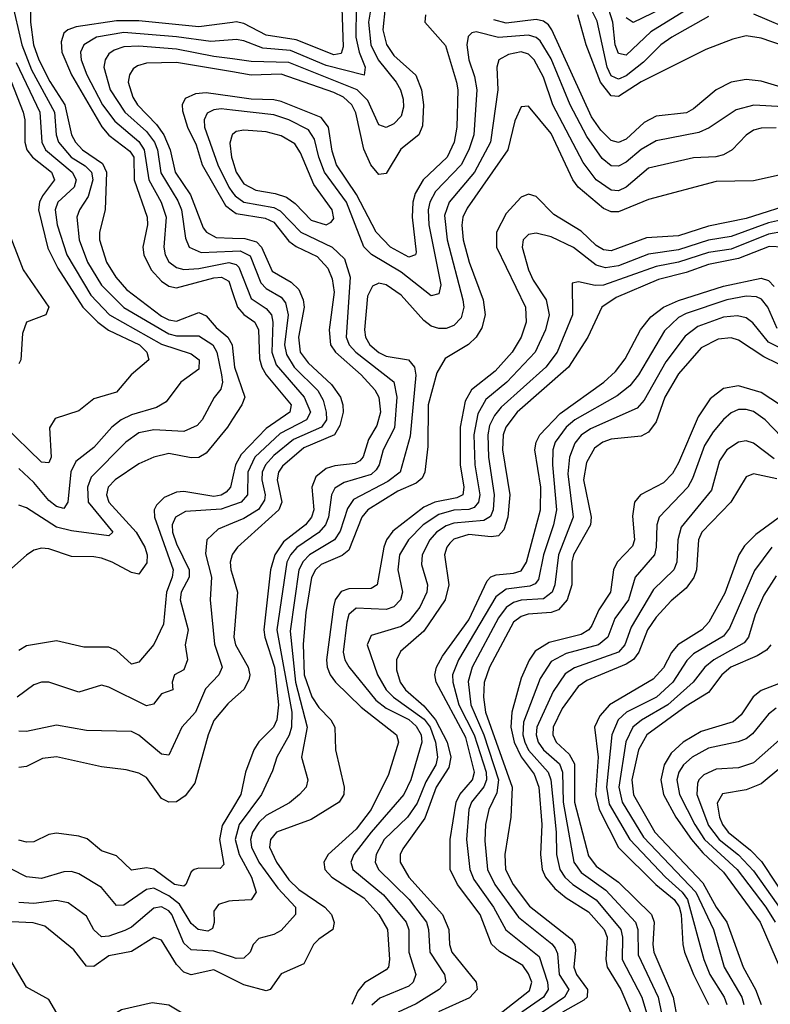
# Model space of a CAD drawing. Header units: inches. Extents: x 501365 to 657855, y 482276 to 547543.
# Tile 794 of 957: x 619432 to 621435, y 485411 to 488037. Entities that reach past the tile are written whole.
import ezdxf

# ---------------------------------------------------------------- set-up
doc = ezdxf.new("R2010")
doc.units = ezdxf.units.IN
doc.header["$MEASUREMENT"] = 0
doc.layers.add('A6418', color=7, linetype='Continuous')
doc.layers.add('A6428', color=7, linetype='Continuous')

msp = doc.modelspace()

# ---------------------------------------------------------------- linework, layer by layer
at = {"layer": 'A6418', "color": 5}
for points, elevation in [([(619410.5, 488090), (619437.4, 487970), (619463.2, 487903.2), (619524.6, 487790), (619529.2, 487730), (619535.3, 487710), (619569.6, 487670), (619607, 487647), (619623.3, 487630), (619627.2, 487610), (619614.8, 487565.2), (619591.7, 487530), (619584.6, 487510), (619590.6, 487450), (619613.4, 487390), (619650, 487329.1), (619710, 487269.6), (619830, 487199), (619850, 487193.9), (619910, 487193.4), (619947.1, 487170), (619958.4, 487150), (619970.6, 487089.4), (619973.1, 487070), (619968.8, 487051.2), (619950.6, 487029.4), (619919, 486970), (619905.4, 486954.6), (619870, 486938.7), (619790, 486943.1), (619750, 486935.2), (619715.6, 486910), (619623.2, 486816.8), (619612.8, 486790), (619614.6, 486750), (619680.8, 486670), (619670, 486660.7), (619570, 486673.7), (619530, 486683.3), (619450, 486734.7), (619430, 486742.2)], 2760), ([(619461.1, 488070), (619460.7, 488030), (619469.1, 487970), (619483.4, 487930), (619512.2, 487872.2), (619552.4, 487810), (619570, 487730), (619580.9, 487710), (619599.4, 487690), (619653, 487653), (619663.8, 487630), (619660.4, 487530), (619645.3, 487470), (619644.8, 487450), (619663.5, 487390), (619688.7, 487350), (619717.1, 487317.1), (619810, 487245.7), (619830, 487236.1), (619850, 487232.9), (619910, 487256.3), (619930, 487246.6), (619956, 487216), (619987, 487190), (619999.1, 487170), (620000, 487161)], 2780), ([(620000, 488029.7), (619910, 488017.8), (619750, 488033.8), (619690, 488033.4), (619582.6, 488017.4), (619560.1, 488010), (619550, 488001.2), (619542.3, 487977.7), (619544.9, 487950), (619570.2, 487890), (619650.8, 487750.8), (619670, 487728.8), (619725.9, 487685.9), (619736.4, 487670), (619737.2, 487610), (619772.4, 487510), (619773.2, 487490), (619760.3, 487430), (619763.3, 487410), (619782.7, 487370), (619810, 487339.8), (619830, 487326.5), (619850, 487321.9), (619950, 487348.7), (619970.4, 487350.4), (619990, 487339.3), (620000, 487309)], 2820), ([(620000, 487982.9), (619941.7, 487978.3), (619850, 487991.3), (619710, 488002.8), (619636.8, 487990), (619603.6, 487970), (619594.7, 487950), (619596.4, 487930), (619611.4, 487890), (619653.4, 487810), (619685.9, 487765.9), (619750, 487711.7), (619764.6, 487690), (619776.2, 487610), (619809.6, 487550), (619822.7, 487510), (619816.5, 487430), (619820.1, 487410), (619830, 487391.3), (619850, 487376), (619870, 487370.8), (619910, 487373.5), (619990, 487389.2), (620000, 487386.4)], 2840), ([(620000, 487932), (619950, 487938.5), (619850, 487958.3), (619750, 487966.3), (619710, 487964), (619684.5, 487955.5), (619670, 487945.3), (619659.9, 487930), (619656.7, 487910), (619673.5, 487850), (619712.3, 487790), (619770, 487738.7), (619791.8, 487710), (619799.5, 487690), (619808.5, 487628.5), (619853.9, 487553.9), (619863.4, 487530), (619874.4, 487454.4), (619884.6, 487430), (619916, 487416), (620000, 487419.7)], 2860), ([(619392.9, 487912.9), (619441.3, 487790), (619446.2, 487770), (619446, 487710), (619451.1, 487690), (619466.1, 487670), (619516.9, 487630), (619525.1, 487610), (619492.9, 487567.1), (619484.7, 487550), (619482.1, 487530), (619507, 487427), (619534, 487374), (619600.6, 487270), (619640.8, 487230), (619669, 487209), (619751.3, 487170), (619771.7, 487150), (619777, 487130), (619729.4, 487090), (619690, 487043), (619630, 487025.4), (619590, 486993.3), (619526.8, 486973.2), (619511.9, 486948.1), (619516, 486870), (619510, 486854.8), (619490, 486856.9), (619390, 486954.8)], 2720), ([(619422.3, 487922.3), (619486, 487790), (619490.9, 487710), (619500.9, 487690), (619571.7, 487630), (619582.8, 487610), (619577.3, 487590), (619533.9, 487550), (619527, 487530), (619532, 487490), (619557.4, 487410), (619622.1, 487302.1), (619671.6, 487250), (619810, 487171.3), (619890, 487145.3), (619911.1, 487130), (619910, 487105), (619862.3, 487070), (619822.5, 487017.5), (619797.2, 487002.8), (619730, 486983.1), (619702.6, 486970), (619678.1, 486950), (619630, 486895.6), (619581.7, 486858.3), (619568.9, 486831.1), (619560.1, 486750), (619550, 486733.5), (619530, 486738.2), (619510, 486754.4), (619470, 486802.7), (619430, 486839.5)], 2740), ([(620000, 487897.4), (619850, 487923), (619770, 487920.5), (619746.1, 487913.9), (619734.6, 487905.4), (619724.8, 487890), (619721.9, 487870), (619734.1, 487830), (619746.6, 487810), (619797.2, 487757.2), (619816.3, 487730), (619833.9, 487690), (619847.3, 487630), (619887.6, 487570), (619921.6, 487481.6), (619930.1, 487470), (619955.9, 487455.9), (620000, 487454.3)], 2880), ([(620000, 487831.8), (619930, 487841.6), (619901.1, 487838.9), (619873.7, 487826.3), (619865.4, 487810), (619866.2, 487793.8), (619879.5, 487750), (619902.6, 487702.6), (619919.3, 487650), (619980.9, 487540.9), (620000, 487527.2)], 2920), ([(620000, 487795.3), (619970, 487798.8), (619950, 487796.4), (619932.7, 487787.3), (619924.4, 487770), (619925.2, 487750), (619960.8, 487650), (619989.9, 487589.9), (620000, 487575.9)], 2940), ([(620000, 487730.9), (619998.9, 487730), (619992.8, 487707.2), (619997.6, 487670), (620000, 487662.3)], 2960), ([(619395.3, 487490), (619441, 487370), (619509.6, 487270), (619501.5, 487250), (619450, 487229.8), (619439.9, 487200.1), (619435.2, 487130), (619430, 487118.7)], 2680), ([(620000, 486971.5), (619986.1, 486950), (619930, 486881.1), (619910, 486869), (619890, 486868.3), (619830, 486879.6), (619790, 486870.3), (619750, 486852.4), (619687.2, 486810), (619667.8, 486790), (619664.1, 486770), (619669.8, 486750), (619742.8, 486670), (619765.8, 486630), (619771.8, 486610), (619771.7, 486588.3), (619750, 486558), (619730, 486562.3), (619679, 486590), (619650, 486600.3), (619630, 486604.7), (619570, 486604.9), (619510, 486625.4), (619490, 486627.2), (619470, 486622.1), (619450, 486608.5), (619370, 486538.7)], 2780), ([(620000, 486813.7), (619994.7, 486790), (619983.1, 486776.9), (619970, 486768.8), (619950, 486765.5), (619870, 486778.7), (619850, 486776.9), (619817.7, 486762.3), (619797.5, 486742.5), (619791.2, 486730), (619792, 486710), (619841.3, 486570), (619838.8, 486550), (619823.6, 486510), (619815.5, 486424.5), (619789.8, 486370.2), (619750, 486323.1), (619730, 486317.9), (619690, 486354.5), (619670, 486363), (619603.3, 486363.3), (619530, 486380.5), (619450, 486366.7), (619430, 486354.8)], 2820), ([(620000, 486741.8), (619970, 486731.2), (619874.5, 486725.5), (619847.4, 486710), (619838.6, 486690), (619839.8, 486670), (619850, 486638.6), (619884.3, 486570), (619884.6, 486550), (619863.3, 486510), (619859.8, 486490), (619881.6, 486410), (619873.2, 486370), (619880.1, 486330), (619870, 486303.1), (619844.7, 486290), (619839.3, 486270), (619840.5, 486250), (619810, 486239.2), (619788.9, 486211.1), (619770, 486207.3), (619670, 486256.7), (619650, 486261.8), (619590, 486243.6), (619510, 486269.9), (619490, 486270.4), (619470, 486262.5), (619425, 486230)], 2840), ([(620000, 486694), (619961.7, 486678.3), (619931.3, 486650), (619927.9, 486612.1), (619943.5, 486550), (619940.7, 486490), (619951.6, 486371.6), (619972.3, 486310), (619963.8, 486290), (619927.7, 486252.3), (619901.3, 486190), (619865, 486150), (619830, 486075.3), (619810, 486078.2), (619750, 486129), (619730, 486138.4), (619610, 486141.3), (619530, 486155.4), (619450, 486138.7), (619430, 486139.4)], 2860), ([(620000, 486611.7), (619998.8, 486610), (619993.7, 486590), (619995.6, 486570), (620000, 486555)], 2880), ([(620000, 486223.7), (619987.4, 486212.6), (619950, 486168.1), (619934.6, 486130), (619899.3, 486000.7), (619873.3, 485966.7), (619850, 485950.9), (619830, 485950.4), (619810, 485959.6), (619770, 486015.6), (619750, 486026.9), (619716.2, 486036.2), (619650, 486044.3), (619530, 486070.7), (619493.2, 486066.8), (619450, 486045.2), (619430, 486042.6)], 2880), ([(620000, 485933.3), (619972.1, 485887.9), (619965.2, 485850), (619976.6, 485783.4), (619967.1, 485772.9), (619910, 485774.1), (619897.4, 485770), (619890, 485764.2), (619875.7, 485730), (619870, 485725.8), (619845.4, 485730), (619790, 485771.5), (619770, 485775.1), (619730, 485769), (619690, 485807.3), (619650, 485820.4), (619611.9, 485851.9), (619590, 485859.7), (619530, 485867.1), (619510, 485864), (619470, 485844.3), (619450, 485843), (619430, 485848.7)], 2920), ([(620000, 485686.5), (619990, 485685.8), (619962.5, 485677.5), (619950, 485659.6), (619951.1, 485628.9), (619946.9, 485613.1), (619933.7, 485606.3), (619908.6, 485610), (619890, 485626.1), (619858.1, 485678.1), (619830, 485700.2), (619790, 485720.6), (619770, 485717.2), (619710, 485674.9), (619690, 485674.7), (619650, 485722.3), (619590, 485759), (619570, 485765.2), (619550, 485764.3), (619490, 485746.5), (619450, 485751.1), (619410, 485771.4)], 2940), ([(620000, 485536.4), (619950, 485552.2), (619890, 485556.4), (619870, 485573.9), (619838.2, 485650), (619830, 485659.9), (619810, 485671.1), (619790, 485666.9), (619730, 485616.3), (619712.6, 485607.4), (619670, 485592.3), (619650, 485591.3), (619630, 485609.1), (619610, 485645.7), (619561.5, 485681.5), (619530, 485688.1), (619470, 485679.7), (619430, 485682.5)], 2960), ([(620000, 485477.9), (619950, 485502.7), (619890, 485489.3), (619870, 485496.5), (619850, 485517), (619810, 485582.1), (619790, 485589.4), (619730, 485551.8), (619670, 485540.1), (619630, 485511.4), (619610, 485512.7), (619576.1, 485556.1), (619498.9, 485618.9), (619468.4, 485628.4), (619410, 485631.2)], 2980), ([(620000, 485388.4), (619972, 485388), (619930, 485370.5), (619910, 485367.5), (619890, 485373), (619830, 485408.9), (619785.1, 485414.9), (619703.6, 485396.4), (619690, 485388.4), (619670, 485365.4), (619650, 485358.1), (619610, 485356.3), (619570, 485348.3), (619550, 485355.6), (619510, 485423.9), (619450, 485456.4), (619400.8, 485540.7)], 3020)]:
    msp.add_lwpolyline(points, dxfattribs=dict(at, elevation=elevation))
at = {"layer": 'A6428', "color": 5}
for points, elevation in [([(620372.9, 488090), (620362.6, 488030), (620368.7, 487970), (620388.1, 487930), (620436.7, 487870), (620448.1, 487850), (620454.9, 487825.1), (620456.1, 487803.9), (620450, 487779.4), (620430, 487758.8), (620410, 487749.3), (620390, 487756.8), (620361.2, 487821.3), (620332.6, 487850), (620150, 487922.3), (620050, 487925.6), (620000, 487932)], 2860), ([(620329.7, 488070), (620328.5, 487990), (620337.5, 487950), (620354.2, 487910), (620350.9, 487889.1), (620250, 487914.5), (620154.3, 487954.3), (620081.1, 487961.1), (620030, 487980.6), (620010, 487983.7), (620000, 487982.9)], 2840), ([(620407, 488070), (620400.9, 488010), (620410.5, 487970.5), (620430, 487940.9), (620488.7, 487888.7), (620504.3, 487850), (620509.8, 487810), (620506.4, 487753.6), (620497.4, 487730), (620448.9, 487691.1), (620410, 487626.5), (620390, 487623.7), (620368.9, 487650), (620350, 487691.4), (620328.6, 487788.6), (620317.9, 487810), (620296.1, 487830), (620270, 487842.5), (620130, 487891.2), (620050, 487888.8), (620000, 487897.4)], 2880), ([(620291.5, 488068.5), (620295.5, 487964.5), (620290, 487947), (620270, 487943.3), (620170, 487983), (620090, 487995.6), (620030, 488026.2), (620010, 488031), (620000, 488029.7)], 2820), ([(621270, 488044.9), (621171.7, 487990), (621142.9, 487970), (621096.5, 487923.5), (621050, 487886.7), (621030, 487878.5), (621021.5, 487881.5), (621010, 487886.7), (620999.6, 487910), (620973, 488033), (620953.7, 488070)], 2860), ([(621227.4, 488072.6), (621115.9, 488004.1), (621050, 487942.3), (621030, 487947), (621021.1, 487970), (621014.6, 488030), (621003.9, 488063.9)], 2840), ([(621170, 488078.1), (621069, 488029), (621050, 488041.5)], 2820), ([(620514.9, 488050), (620513, 488030), (620568, 487968), (620597.5, 487870), (620600.9, 487850), (620598.6, 487750), (620591.6, 487710), (620572.3, 487670), (620508.2, 487610), (620487.2, 487572.8), (620481.1, 487550), (620479.2, 487510), (620490, 487417.2), (620488.4, 487410), (620470, 487403.6), (620421.3, 487430), (620383.3, 487470), (620330.9, 487570.9), (620277.6, 487650), (620266.1, 487686.1), (620255.7, 487750), (620236, 487776), (620130, 487818.9), (620110, 487822.7), (620050, 487824.7), (620000, 487831.8)], 2920), ([(621470, 487966.8), (621410, 487987.3), (621370, 487993.8), (621334.8, 487985.2), (621262.4, 487957.6), (621090, 487870.6), (621030, 487832.1), (621010, 487833.9), (620982, 487870), (620943.3, 487970), (620921.3, 488050)], 2880), ([(621503.7, 488003.7), (621391.1, 488051.1)], 2860), ([(621490, 487848.7), (621410, 487873.2), (621370, 487877.1), (621330, 487869.9), (621290.1, 487850), (621230, 487799.1), (621211.4, 487788.6), (621130, 487779.1), (621097.8, 487762.2), (621050, 487717.7), (621030, 487709.6), (621010, 487714.5), (620982.5, 487742.5), (620958, 487778), (620852.2, 488010), (620842.6, 488022.6), (620830, 488032.5), (620810, 488037.1), (620730, 488027.5), (620696.8, 488036.8)], 2920), ([(621470, 487804), (621391.1, 487808.9), (621343.5, 487796.5), (621271.7, 487748.3), (621244.4, 487735.6), (621130, 487713.7), (621090, 487690.8), (621050, 487656.4), (621030, 487645.7), (621010, 487646.7), (620986.3, 487666.3), (620945.5, 487725.5), (620900.6, 487810), (620850, 487932.2), (620820.5, 487980.5), (620810, 487989.7), (620790, 487995.6), (620710, 487989.7), (620650, 488004.5), (620638.1, 488001.9), (620628.2, 487991.8), (620625.4, 487970), (620630.1, 487930), (620645.4, 487885.5), (620651.4, 487850), (620643.4, 487730), (620630.5, 487690), (620609.8, 487650), (620541.8, 487578.2), (620526.3, 487550), (620521.9, 487530), (620523.7, 487490), (620555.6, 487330), (620550, 487305.6), (620530, 487300.1), (620450, 487363.1), (620370.6, 487410.6), (620350.6, 487430.6), (620303.7, 487550), (620245.3, 487630), (620229.8, 487670), (620218.5, 487718.5), (620202.6, 487742.6), (620150, 487769.5), (620110, 487782.6), (620000, 487795.3)], 2940), ([(621450, 487748.5), (621410, 487747.5), (621390, 487741.7), (621370, 487729.1), (621333.1, 487690), (621310, 487676.4), (621289, 487671), (621230, 487668.2), (621110, 487640.7), (621050, 487589.9), (621030, 487580.3), (621010, 487581.9), (620970.1, 487610.1), (620935.7, 487655.7), (620854.2, 487810), (620830, 487883.6), (620805, 487930), (620790, 487944.7), (620770, 487950.9), (620736.3, 487943.7), (620710.8, 487930), (620705.5, 487910), (620707.7, 487850), (620688, 487710), (620645.2, 487630), (620577.9, 487550), (620565.7, 487514.3), (620572.8, 487450), (620614.8, 487290), (620616.8, 487270), (620610, 487242), (620590, 487221.2), (620570, 487213.4), (620550, 487212.9), (620530, 487219.5), (620510, 487234.2), (620450, 487302.1), (620410, 487329.9), (620390, 487333.7), (620373.6, 487326.4), (620360.3, 487299.7), (620351.9, 487210), (620355.1, 487190), (620366.2, 487170), (620390, 487148.8), (620410, 487139.8), (620469.4, 487129.4), (620485.6, 487110), (620488.8, 487088.8), (620474, 486926), (620447.2, 486830), (620414.6, 486805.4), (620322.4, 486757.6), (620306.7, 486733.3), (620287.2, 486672.8), (620272.1, 486650), (620204.9, 486610), (620188.1, 486591.9), (620177.2, 486570), (620153.7, 486406.3), (620168.3, 486270), (620199, 486150), (620184, 486070), (620200.7, 486010), (620196.6, 485990), (620179, 485970), (620152.1, 485947.9), (620090, 485914.5), (620070, 485895.6), (620053.3, 485870), (620048.3, 485850), (620050.9, 485830), (620070, 485790.4), (620120.5, 485720.5), (620167.9, 485670), (620168.1, 485650), (620130, 485607.7), (620110, 485597.2), (620070, 485586.5), (620055.4, 485570), (620046.6, 485550), (620030, 485534.2), (620010, 485533.2), (620000, 485536.4)], 2960), ([(621474.6, 487625.4), (621390, 487607), (621290, 487605.3), (621110, 487557.6), (621030, 487524.1), (621010, 487524.4), (620990, 487532.8), (620921.9, 487590), (620907.6, 487610), (620850, 487733.2), (620790, 487805.8), (620770, 487804.1), (620752.7, 487767.3), (620734.5, 487690), (620625.8, 487534.2), (620614.5, 487510), (620611.3, 487488.7), (620615.1, 487450), (620631.5, 487390), (620668.3, 487290), (620673.6, 487250), (620664.8, 487215.2), (620650.2, 487189.8), (620629.6, 487170.4), (620567, 487133), (620545.1, 487094.9), (620522, 487010), (620521.3, 486898.7), (620512.8, 486830), (620506.1, 486813.9), (620490, 486800.8), (620440.9, 486779.1), (620360.7, 486730), (620345, 486710), (620310, 486621.8), (620292.5, 486607.5), (620236.4, 486583.6), (620221.7, 486570), (620210.7, 486549.3), (620195.5, 486455.5), (620188.2, 486371.8), (620191.1, 486290), (620211.1, 486231.1), (620230, 486202.4), (620262.1, 486170), (620272.5, 486150), (620275, 486090), (620297.6, 485990), (620297, 485970), (620284.4, 485950), (620210, 485903.6), (620117.5, 485870), (620101.3, 485850), (620099, 485830), (620116.9, 485790), (620150, 485742.8), (620177.1, 485717), (620246.4, 485670), (620263.6, 485650), (620271.3, 485628.7), (620267.9, 485610), (620230, 485584.9), (620215.9, 485570), (620190, 485519), (620130, 485492.2), (620100.3, 485450), (620090, 485447), (620030, 485463), (620000, 485477.9)], 2980), ([(620000, 487662.3), (620010, 487630), (620030, 487599.2), (620061.7, 487581.7), (620113.5, 487573.5), (620143.7, 487563.7), (620166.8, 487546.8), (620210, 487501.8), (620250, 487489.5), (620263.3, 487496.7), (620270, 487506.9), (620265.5, 487530), (620216.8, 487596.8), (620181.6, 487681.6), (620165.8, 487705.8), (620130, 487727.2), (620090, 487737.3), (620030, 487742.5), (620010, 487738.7), (620000, 487730.9)], 2960), ([(620000, 487575.9), (620006.7, 487566.7), (620030.3, 487550.3), (620110, 487536.1), (620127.3, 487527.3), (620181.8, 487470), (620265.4, 487430), (620298.6, 487398.6), (620313.7, 487350), (620303, 487190), (620311.4, 487170), (620329, 487150), (620430, 487071), (620438.4, 487030), (620431.7, 486948.3), (620401.4, 486890), (620391.4, 486850), (620383.3, 486836.7), (620370, 486824), (620297.9, 486802.1), (620272.7, 486787.3), (620264.3, 486770), (620256, 486710), (620248.3, 486690), (620230.6, 486669.4), (620171.2, 486628.8), (620154.2, 486610), (620144.8, 486590), (620117.7, 486410), (620158.1, 486190), (620156.9, 486150), (620151.1, 486128.9), (620117.9, 486070), (620106.6, 486033.4), (620076.9, 485970), (620017.6, 485890), (620006.8, 485850), (620017.3, 485810), (620050.8, 485750), (620063.4, 485710), (620050.1, 485689.9), (620000, 485686.5)], 2940), ([(621510, 487551.4), (621370, 487506.6), (621270, 487485.8), (621190, 487460), (621104.6, 487455.4), (621010, 487420), (620990, 487422.6), (620970, 487434.2), (620930, 487473.2), (620857.5, 487517.5), (620810, 487565), (620790, 487571.4), (620770, 487563.2), (620730, 487519.5), (620704.2, 487470), (620704.5, 487430), (620782, 487270), (620783.5, 487230), (620770, 487190), (620745.7, 487150), (620701, 487099), (620637.4, 487050), (620620.8, 487019.2), (620607.2, 486950), (620607.5, 486850), (620617.1, 486790), (620614, 486770), (620598, 486762), (620539.8, 486750), (620510, 486736.9), (620427.7, 486672.3), (620410.9, 486650), (620403.5, 486630), (620385.4, 486530), (620370, 486519.8), (620310, 486518.6), (620290, 486511.4), (620274.2, 486490), (620268.9, 486471.1), (620250.3, 486330), (620252, 486310), (620260, 486290), (620274.8, 486270), (620343.2, 486203.2), (620437.2, 486130), (620442.9, 486110), (620416.3, 486023.6), (620369.6, 485930), (620330, 485878.2), (620254.8, 485810), (620243.1, 485790), (620246.6, 485770), (620265.1, 485750), (620350, 485694.5), (620390.7, 485650), (620413.4, 485610), (620418.6, 485530), (620415.9, 485510), (620410, 485502.5), (620352, 485468), (620334, 485446), (620318.3, 485410)], 3020), ([(620000, 487527.2), (620010, 487520), (620087.3, 487507.3), (620110, 487496.4), (620150, 487446.4), (620170, 487431.6), (620225.4, 487405.4), (620253.8, 487373.8), (620265.6, 487345.6), (620271.3, 487310), (620258, 487210), (620261, 487170), (620274.6, 487150), (620342.7, 487090), (620379.9, 487050), (620390.6, 487030), (620395.1, 486990), (620385.1, 486954.9), (620362.6, 486917.4), (620348.6, 486871.4), (620339.3, 486860.7), (620327.1, 486852.9), (620272.7, 486847.3), (620250, 486840.1), (620222.3, 486817.7), (620211.6, 486790), (620216.5, 486730), (620210.3, 486710), (620194.3, 486690), (620136.1, 486643.9), (620112.9, 486610), (620101.3, 486570), (620083.5, 486410), (620085.7, 486390), (620111.5, 486310), (620122.5, 486210), (620118.3, 486170), (620109.6, 486150.4), (620070, 486110.8), (620056.9, 486090), (620034.2, 486030), (620022.5, 485970), (620000, 485933.3)], 2920), ([(621510, 487512.4), (621430, 487495), (621330, 487458.5), (621270, 487448.6), (621190, 487422.7), (621110, 487411.3), (621030, 487380.1), (620995.3, 487375.3), (620970, 487382.3), (620910, 487429.6), (620850, 487457.7), (620810, 487467.2), (620790, 487463.9), (620775, 487450), (620772.3, 487430), (620790, 487370.1), (620802.3, 487342.3), (620836.6, 487290), (620844.9, 487250), (620834.8, 487210), (620807.8, 487150), (620731.7, 487070), (620676.2, 487023.8), (620654.3, 486985.7), (620643.8, 486930), (620646, 486850), (620659.5, 486770), (620656.6, 486750), (620644.3, 486735.7), (620630, 486730.2), (620590, 486728.3), (620550, 486717.6), (620508.9, 486690), (620469.4, 486650), (620445.7, 486610), (620441.4, 486570), (620453.4, 486510), (620447.7, 486490), (620430, 486471.2), (620410, 486464.2), (620330, 486467.1), (620310, 486450.4), (620304.6, 486430), (620295.5, 486350), (620299.4, 486330), (620310, 486311.2), (620381.9, 486221.9), (620410, 486200.8), (620470, 486170.6), (620490, 486152.7), (620503, 486130), (620504.8, 486110), (620475.5, 486010), (620456.6, 485970), (620370.2, 485870.2), (620323.9, 485810), (620315.5, 485790), (620321, 485770), (620402.5, 485702.5), (620463.3, 485630), (620470.1, 485609.9), (620470.3, 485550), (620489, 485490), (620481.8, 485470), (620470, 485459.4), (620392.6, 485427.4), (620371.5, 485408.5)], 3040), ([(621470, 487471.5), (621430, 487464.8), (621330, 487424.9), (621270, 487415.7), (621190, 487389.8), (621130, 487378.3), (620990, 487329), (620967.5, 487327.5), (620922.6, 487337.4), (620906.3, 487333.7), (620906.8, 487250), (620865.8, 487150), (620836.1, 487110), (620716.3, 487003.7), (620698.6, 486981.4), (620685.8, 486954.2), (620681.2, 486930), (620682.5, 486870), (620697.9, 486770), (620695.3, 486730), (620688.4, 486711.6), (620670, 486701), (620590, 486694.4), (620570, 486687.3), (620544.3, 486670), (620526.5, 486650), (620505.7, 486610), (620504.2, 486584.2), (620520.2, 486530), (620518.5, 486510), (620500.1, 486470), (620470, 486432.5), (620450, 486418.5), (620370, 486394.7), (620359.4, 486370), (620387, 486290), (620410, 486250), (620429.8, 486230), (620511, 486171), (620526.8, 486150), (620541.4, 486110), (620547.1, 486070), (620542, 486050), (620515.8, 486004.2), (620492.9, 485947.1), (620466.5, 485910), (620404.7, 485850), (620383.4, 485810), (620380.1, 485790), (620389.1, 485770), (620471.3, 485690), (620517.4, 485630), (620522.9, 485610), (620526.1, 485550), (620565.3, 485490), (620569.1, 485470), (620551.4, 485450), (620490, 485412.4), (620441.5, 485390)], 3060), ([(620000, 487454.3), (620033, 487453), (620064, 487444), (620077.3, 487430), (620105.8, 487365.8), (620156.7, 487336.7), (620177.2, 487317.2), (620188.8, 487290), (620190.7, 487270), (620176.3, 487190), (620180.4, 487150), (620201.3, 487121.3), (620264.3, 487064.3), (620287.6, 487030), (620294.5, 487010), (620294.7, 486990), (620285.9, 486954.1), (620271.6, 486930), (620190, 486895.4), (620133.5, 486846.5), (620122.6, 486830), (620118.9, 486810), (620131.1, 486750), (620123.7, 486730), (620013.1, 486630), (620000, 486611.7)], 2880), ([(620000, 487419.7), (620020.7, 487420.7), (620047.1, 487407.1), (620075.1, 487335.1), (620090, 487320.3), (620130, 487297.2), (620141.6, 487281.6), (620148.8, 487250), (620138.4, 487170), (620143.5, 487143.5), (620164.2, 487110), (620227.9, 487047.9), (620242.1, 487022.1), (620249.8, 486990), (620250.6, 486970), (620237.7, 486950), (620162.4, 486917.6), (620110, 486874.8), (620087.9, 486850), (620079.4, 486830), (620078.2, 486810), (620086.9, 486770), (620085, 486755), (620069.2, 486730.8), (620030, 486706.4), (620000, 486694)], 2860), ([(621470, 487430.2), (621432, 487432), (621350, 487400), (621270, 487383.7), (621210, 487362.3), (621136.4, 487343.6), (621023.7, 487296.3), (620985, 487270), (620947.8, 487190), (620896.1, 487110), (620759.3, 486990), (620728.7, 486950), (620722.2, 486930), (620720.4, 486890), (620739.7, 486770), (620734.3, 486710), (620723.7, 486676.3), (620710, 486660.7), (620690, 486657.9), (620630, 486663.9), (620590, 486651.2), (620579.6, 486640.4), (620571.4, 486630), (620565.4, 486610), (620576.6, 486530), (620567.1, 486490), (620510, 486405.7), (620447.9, 486352.1), (620437.2, 486330), (620437.1, 486302.9), (620447.3, 486270), (620461.3, 486250), (620510, 486206.7), (620541.6, 486170), (620572.7, 486110), (620582.3, 486070), (620577.3, 486042.7), (620543.1, 485990), (620512.8, 485907.2), (620454.2, 485825.7), (620447.2, 485810), (620447.1, 485790), (620470.1, 485750), (620559.8, 485650), (620577.3, 485610), (620579, 485570), (620584.9, 485550), (620650.1, 485470), (620652.3, 485450), (620631.9, 485428.1), (620549.1, 485390.9)], 3080), ([(620000, 487386.4), (620010, 487383.6), (620017, 487377), (620050, 487293.3), (620090, 487266.7), (620103.6, 487250), (620107.1, 487230), (620104.7, 487150), (620116.1, 487116.1), (620191, 487030), (620207.9, 486990), (620197.6, 486970), (620127, 486933), (620059.4, 486870), (620040.9, 486830), (620039.5, 486770), (620023.1, 486750), (620000, 486741.8)], 2840), ([(620710, 485383.1), (620792.1, 485447.9), (620798.3, 485470), (620790, 485492.3), (620774.5, 485514.5), (620711.8, 485551.9), (620691.1, 485571.1), (620660.5, 485650), (620599.8, 485730), (620580.6, 485770), (620581, 485850), (620596.9, 485950), (620606.2, 485970), (620640, 486010), (620645.9, 486030), (620622.2, 486122.2), (620543.5, 486270), (620539.9, 486290), (620543.8, 486310), (620560.3, 486339.7), (620630, 486436.7), (620679.7, 486540.3), (620689.4, 486550.6), (620703.5, 486556.5), (620750, 486560.3), (620770, 486567), (620784.3, 486590), (620821.7, 486730), (620822.2, 486790), (620806.8, 486890), (620810, 486910), (620819.9, 486930), (620873.8, 486986.2), (620990.5, 487070), (621021.6, 487098.4), (621047.6, 487132.4), (621088.7, 487210), (621115.6, 487244.4), (621149.7, 487270), (621190, 487287.7), (621310, 487325.7), (621410, 487347.5), (621430, 487340.8), (621445.3, 487325.3)], 3120), ([(620000, 487309), (620012.9, 487270), (620030, 487250.4), (620059.2, 487230), (620069.2, 487210), (620072, 487132), (620078.3, 487110), (620090, 487089.2), (620156.4, 487010), (620153.2, 486990), (620090, 486946.3), (620023.2, 486876.8), (620008.2, 486850), (620000, 486813.7)], 2820), ([(621453.1, 487213.1), (621428.1, 487270), (621411.6, 487291.6), (621397.5, 487297.5), (621370, 487299.4), (621318.6, 487290), (621210, 487253.4), (621190, 487242.4), (621152.7, 487207.3), (621083.2, 487090), (621059.9, 487060.1), (621026.3, 487033.7), (620913.3, 486970), (620890.1, 486950), (620860.8, 486910), (620854.5, 486890), (620853.7, 486850), (620864.7, 486730), (620856.6, 486690), (620830, 486610), (620816, 486544), (620807.6, 486532.4), (620793.6, 486526.4), (620730, 486517.6), (620702.8, 486497.2), (620603.1, 486330), (620586.8, 486290), (620587.3, 486270), (620603.6, 486210), (620644.7, 486130), (620677, 486030), (620677.5, 486010), (620670, 485991.2), (620637.6, 485950), (620630.5, 485930), (620624.3, 485850), (620633.2, 485770), (620643.7, 485743.7), (620695.9, 485670), (620729.5, 485609.5), (620818.2, 485538.2), (620840.3, 485470), (620842.3, 485450), (620829.8, 485430), (620771.4, 485390)], 3140), ([(621490, 487146.5), (621430, 487177.2), (621387.9, 487227.9), (621370, 487241.8), (621347.1, 487247.1), (621310, 487243.8), (621241.8, 487218.2), (621207.3, 487192.7), (621156, 487124), (621098.2, 487021.9), (621079.6, 487000.4), (620954.6, 486945.4), (620930, 486928.9), (620913, 486907), (620898.8, 486870), (620894.8, 486825.2), (620908.4, 486710), (620869.5, 486610), (620859.5, 486530), (620853, 486510), (620830, 486492.7), (620770, 486488.4), (620750, 486482.4), (620730, 486469.1), (620710, 486441.6), (620639.2, 486310), (620628.6, 486271.4), (620635.5, 486210), (620670, 486130), (620709.4, 486010), (620704.9, 485975.1), (620683.6, 485930), (620675.1, 485890), (620672.7, 485847.3), (620680.4, 485770), (620700.2, 485730), (620763.1, 485643.1), (620851.9, 485571.9), (620860.6, 485560.6), (620866.7, 485546.7), (620871.8, 485490), (620897, 485450), (620885.6, 485430), (620804.8, 485375.2)], 3160), ([(621490, 487101.9), (621417.8, 487137.8), (621350, 487182.1), (621330, 487188.3), (621295.2, 487184.8), (621250, 487161.6), (621190, 487092.6), (621153.3, 487030), (621130, 486964.1), (621110, 486936.4), (621090, 486926.5), (621010, 486918.4), (620988.1, 486910), (620966.1, 486893.9), (620944.2, 486855.8), (620936, 486810), (620956.7, 486710), (620955.1, 486690), (620909.8, 486610), (620905.3, 486590), (620905.5, 486530), (620893.1, 486490), (620870, 486463.2), (620850, 486456.1), (620788.9, 486451.1), (620770, 486444.9), (620750, 486430), (620685.8, 486310), (620671.1, 486269), (620669.4, 486230), (620675.2, 486190), (620745.8, 485990), (620742.8, 485910), (620726.4, 485810), (620728.6, 485770), (620749.1, 485730), (620792.5, 485672.5), (620904.2, 485584.2), (620913.2, 485570), (620915.1, 485555.1), (620910.3, 485510), (620917.3, 485490), (620946.8, 485450), (620945.9, 485430), (620937.6, 485422.4), (620880.3, 485390)], 3180), ([(620000, 487161), (620004.9, 487110), (620032.6, 487030), (620025, 487010), (620000, 486971.5)], 2780), ([(621490, 486990.3), (621410, 487042.4), (621350, 487060.6), (621310, 487053.2), (621274.3, 487025.7), (621242, 486978), (621190, 486855.3), (621173.4, 486826.6), (621150, 486801.9), (621088.1, 486770), (621072, 486750), (621067.2, 486712.8), (621072.5, 486650), (621067.4, 486632.6), (621025.8, 486590), (621016.5, 486570), (621008.3, 486510), (620977.5, 486462.6), (620958.9, 486421.1), (620950.8, 486409.2), (620930, 486397.4), (620844.3, 486375.7), (620807.4, 486352.6), (620791.1, 486328.9), (620770, 486280.8), (620744.8, 486190), (620742.6, 486150), (620751.1, 486110), (620770, 486071), (620804.9, 486024.9), (620817.5, 485990), (620825.5, 485890), (620822, 485810), (620826.5, 485770), (620835.3, 485750), (620859.6, 485719.6), (620890, 485695.2), (620950, 485657.8), (620991.1, 485610), (620999.1, 485590), (620995.9, 485530), (620999.9, 485510), (621035.6, 485450), (621061.3, 485390)], 3220), ([(621464.4, 486924.4), (621420.6, 486970), (621390, 486991.9), (621370, 486997.5), (621350, 486996.9), (621330, 486988.5), (621310, 486970.4), (621282.2, 486937.8), (621259, 486901), (621227.1, 486812.9), (621214.7, 486790), (621138.2, 486710), (621132.4, 486690), (621130.6, 486630), (621125.7, 486610), (621074.6, 486550), (621056.4, 486490), (621020.2, 486439.8), (621001.5, 486390), (620976.1, 486370), (620890, 486346.1), (620850, 486324.7), (620820.3, 486279.7), (620776.6, 486163.4), (620774.7, 486130), (620779.9, 486110), (620790, 486089.1), (620842.3, 486030), (620848.8, 486010), (620863, 485870), (620864.1, 485810), (620873.6, 485770), (620886.4, 485750), (620907.9, 485730), (620970, 485689.8), (621036.1, 485610), (621040.8, 485590), (621039.3, 485530), (621091.6, 485430), (621110.2, 485370)], 3240), ([(621445.2, 486865.2), (621390, 486907.2), (621370, 486913.3), (621350, 486909.9), (621318.9, 486890), (621299.4, 486860.6), (621277.5, 486782.5), (621197, 486683), (621187.9, 486650), (621185, 486590), (621177, 486570), (621122.7, 486517.3), (621063.3, 486416.7), (621046.9, 486370), (621029.9, 486349.9), (620912, 486308), (620887.4, 486292.6), (620855.1, 486244.9), (620811.7, 486150), (620809.7, 486130), (620815.1, 486110), (620829.2, 486090), (620871.9, 486051.9), (620880.2, 486030), (620882.5, 485950), (620910.5, 485790), (620930, 485762.4), (620995.5, 485715.5), (621075.5, 485630), (621081.7, 485610), (621082.5, 485542.5), (621135.6, 485430), (621152.9, 485347.1)], 3260), ([(621452, 486811.9), (621390, 486825.8), (621370, 486817.4), (621329.7, 486750), (621252.5, 486670), (621243.5, 486650), (621237.9, 486570), (621231.1, 486548.9), (621210, 486520.6), (621170, 486486.5), (621130, 486443.5), (621107.5, 486410), (621084.1, 486350), (621070, 486330.2), (621050, 486317.8), (620945.4, 486274.6), (620921.7, 486258.3), (620879.8, 486200.2), (620855.5, 486150), (620854.1, 486130), (620863.5, 486110), (620897.9, 486077.9), (620911.9, 486051.9), (620912.1, 485950), (620950, 485806.5), (620970, 485779.7), (621030, 485736.9), (621117.8, 485650), (621124.8, 485630), (621120.9, 485570), (621124.1, 485550), (621175.9, 485430), (621187.3, 485367.3)], 3280), ([(621465.7, 486714.3), (621395.9, 486664.1), (621366.2, 486633.8), (621351, 486610), (621313, 486507), (621270.3, 486429.7), (621251.8, 486410), (621187.6, 486370), (621170.7, 486349.3), (621150, 486308), (621122.4, 486277.6), (621005.7, 486210), (620979.5, 486180.5), (620965.9, 486150), (620975.4, 486070), (620968, 485970), (620978.1, 485930), (621029.4, 485829.4), (621129.1, 485730), (621178.2, 485690), (621191.2, 485671.2), (621197.1, 485650), (621201, 485570), (621205.7, 485550), (621229.6, 485490), (621270, 485410)], 3320), ([(621438.4, 486630), (621392.2, 486567.8), (621326, 486414), (621310, 486392.6), (621230, 486345.7), (621212.1, 486327.9), (621174.7, 486270), (621131, 486230), (621050.9, 486190), (621028.4, 486170), (621011.8, 486130), (620998, 485990), (621005, 485945), (621059.8, 485850), (621155, 485750), (621199.3, 485710), (621214.2, 485690), (621257.1, 485530), (621273.5, 485490), (621311.3, 485430), (621318.9, 485410)], 3340), ([(620000, 486555), (620013, 486510), (620003, 486390), (620007.9, 486370), (620041.4, 486310), (620046, 486290), (620043.6, 486276.4), (620030, 486250.4), (620000, 486223.7)], 2880), ([(621450, 486553.2), (621417.9, 486502.1), (621394.2, 486450), (621376.8, 486390), (621364.9, 486375.1), (621283.8, 486330), (621260.4, 486310), (621228.6, 486270), (621161.3, 486210), (621091.4, 486168.6), (621068.2, 486150), (621049.2, 486110.8), (621030.2, 485990), (621039.1, 485950), (621096.5, 485856.5), (621235.7, 485710), (621283.2, 485610), (621311.8, 485510), (621358.8, 485430), (621364.3, 485410)], 3360), ([(621436, 486370), (621424.4, 486355.6), (621399.9, 486340.1), (621329.3, 486310), (621305.4, 486290), (621270, 486242.1), (621210, 486206.1), (621105.1, 486130), (621083, 486090), (621065.6, 486010), (621069.6, 485969.6), (621126.5, 485870), (621254.7, 485734.7), (621289.9, 485669.9), (621318.6, 485630), (621362.1, 485510), (621395.2, 485450), (621410.5, 485410)], 3380), ([(621510, 486285.8), (621410, 486247.9), (621389.3, 486230.7), (621356.8, 486183.2), (621335.8, 486164.2), (621250, 486138.9), (621202.4, 486110), (621170, 486080.3), (621151.9, 486050), (621143, 486010), (621150, 485970), (621182.6, 485910), (621224.3, 485850), (621254.8, 485814.8), (621310, 485763.7), (621408.1, 485630), (621490, 485438.8)], 3420), ([(621450, 486200.9), (621430, 486184.9), (621387.6, 486132.4), (621370, 486119), (621349.3, 486110.7), (621270, 486093.8), (621226, 486070), (621203.5, 486050), (621190.3, 486029.7), (621185.8, 486010), (621192.5, 485970), (621233.4, 485890), (621259.2, 485850), (621345.9, 485770), (621423.2, 485670), (621448.1, 485630)], 3440), ([(621490, 486143.8), (621390, 486054.8), (621350, 486042), (621290, 486038), (621257.4, 486022.6), (621244, 486010), (621240.2, 485999.8), (621238.8, 485970), (621270, 485887.9), (621298.1, 485850), (621350, 485809.2), (621390, 485766.5), (621470, 485654.1)], 3460), ([(621510, 486081.2), (621410, 485998.5), (621370, 485982.8), (621307.6, 485972.4), (621293.1, 485946.9), (621299.1, 485910), (621307.6, 485890), (621322.7, 485870), (621382.2, 485822.2), (621411.4, 485791.4), (621531.2, 485610)], 3480)]:
    msp.add_lwpolyline(points, dxfattribs=dict(at, elevation=elevation))

doc.saveas('drawing.dxf')
